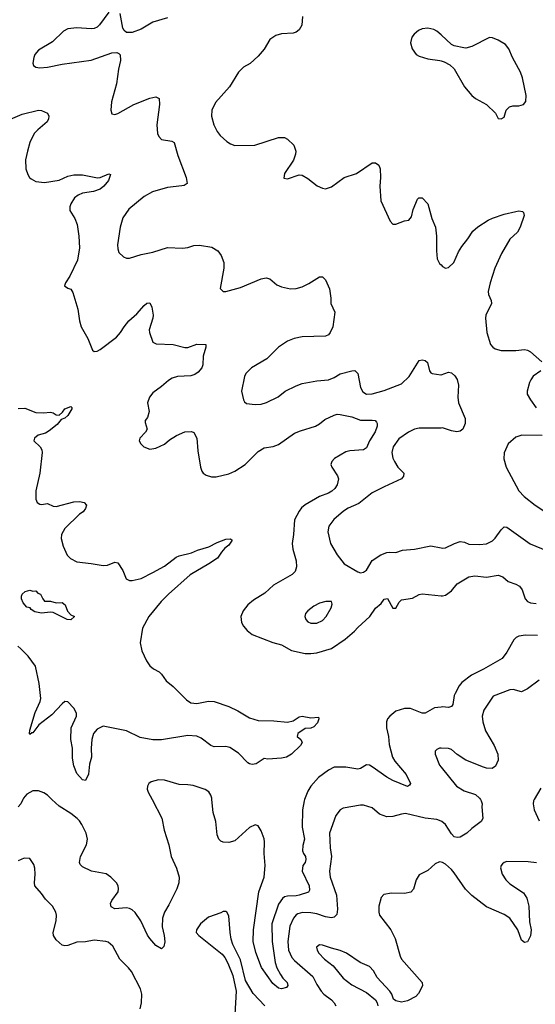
# Model space of a CAD drawing. Header units: inches. Extents: x 1173000 to 1307049, y 522583 to 678455.
# Tile 269 of 617: x 1267121 to 1270644, y 528600 to 535328. Entities that reach past the tile are written whole.
import ezdxf

# ---------------------------------------------------------------- set-up
doc = ezdxf.new("R2010")
doc.units = ezdxf.units.IN
doc.header["$MEASUREMENT"] = 0
for name, color, linetype in [('B2562', 7, 'Continuous'), ('B2563', 7, 'Continuous'), ('B2572', 7, 'Continuous'), ('B2573', 7, 'Continuous')]:
    doc.layers.add(name, color=color, linetype=linetype)

msp = doc.modelspace()

# ---------------------------------------------------------------- linework, layer by layer
at = {"layer": 'B2562', "color": 5}
for points, elevation in [([(1267141.9, 530000), (1267127.6, 529970), (1267110.9, 529949.1)], 820), ([(1268024.7, 530000), (1268091.7, 529871.7), (1268107.3, 529790), (1268139.3, 529690), (1268156.2, 529610), (1268192.7, 529530), (1268211.1, 529470), (1268208.1, 529430), (1268194.4, 529390), (1268140.5, 529279.5), (1268111.1, 529230), (1268097.4, 529190), (1268094.3, 529130), (1268108.5, 529070), (1268112.1, 529027.9), (1268104.9, 528995.1), (1268090, 528979.5), (1268050, 529001.7), (1268009.1, 529049.1), (1267993.3, 529073.3), (1267949.1, 529170), (1267910, 529228.7), (1267890, 529246), (1267870, 529255.9), (1267850, 529259.1), (1267770, 529252.8), (1267745.7, 529265.7), (1267741.8, 529290), (1267749.8, 529310), (1267792.9, 529370), (1267796.4, 529390), (1267793.1, 529410), (1267781.1, 529430), (1267744.2, 529470), (1267711.6, 529491.6), (1267611.3, 529511.3), (1267550, 529540.7), (1267534.7, 529554.7), (1267529.7, 529570), (1267536.8, 529610), (1267577.2, 529690), (1267584.7, 529730), (1267575.3, 529770), (1267546, 529830), (1267530, 529854), (1267512.8, 529870), (1267470, 529903.9), (1267390, 529953.3), (1267340.2, 530000)], 820), ([(1269067.2, 530000), (1269063.2, 529990), (1269053.4, 529930), (1269051, 529810), (1269067.3, 529730), (1269055.5, 529684.5), (1269052.2, 529650), (1269059.5, 529630), (1269074.4, 529610), (1269076.2, 529590), (1269070.8, 529570), (1269054.4, 529550), (1269050.2, 529510.2), (1269099.2, 529410), (1269100, 529380), (1269092.8, 529367.2), (1269030, 529347.2), (1269010, 529341.9), (1268950, 529338.7), (1268930, 529333.7), (1268915.7, 529324.3), (1268890, 529283.8), (1268844.1, 529150), (1268846, 529030), (1268865.3, 528885.3), (1268877.7, 528850), (1268903.1, 528803.1), (1268919.1, 528779.1), (1268948.9, 528750), (1268953.8, 528730), (1268944.6, 528715.4), (1268910, 528706.3), (1268890, 528710.8), (1268850, 528742.2), (1268772.6, 528852.6), (1268733.5, 528953.5), (1268715.1, 529030), (1268718.2, 529110), (1268754.9, 529370), (1268789.9, 529469.9), (1268797.9, 529550), (1268792.1, 529630), (1268793.3, 529710), (1268790, 529731.5), (1268770, 529786), (1268750, 529820.5), (1268730, 529826.6), (1268690, 529808.3), (1268590, 529716.4), (1268550, 529706.4), (1268510, 529708.5), (1268495.8, 529715.8), (1268481.7, 529730), (1268470, 529759), (1268459.7, 529850), (1268441.7, 529910), (1268433.3, 530000)], 820), ([(1270000, 529851.8), (1269970, 529863.5), (1269890, 529873.4), (1269756.7, 529903.3), (1269730, 529900.7), (1269670, 529883.6), (1269630, 529882), (1269579.6, 529899.6), (1269530, 529943.1), (1269470, 529960.4), (1269450, 529961.1), (1269330, 529939.7), (1269310, 529929.6), (1269279.6, 529890), (1269238, 529770), (1269242.4, 529670), (1269250.2, 529610.2), (1269238, 529510), (1269241.7, 529470), (1269285.8, 529345.8), (1269292.4, 529250), (1269286.5, 529213.5), (1269270, 529195.6), (1269250, 529192.4), (1269210, 529199.2), (1269150, 529219.8), (1269110, 529226.3), (1269052, 529228), (1269021.3, 529218.7), (1269008.8, 529211.2), (1268990.9, 529189.1), (1268965.2, 529134.8), (1268953.2, 529030), (1268958.2, 528970), (1268980.1, 528920.1), (1268998.7, 528898.7), (1269122.7, 528790), (1269150, 528734.9), (1269180.6, 528690), (1269198, 528670), (1269250.5, 528630.5), (1269269.4, 528610), (1269280.2, 528590)], 840), ([(1267943.5, 528570), (1267953.3, 528610), (1267955.1, 528670), (1267947.1, 528707.1), (1267883.7, 528823.7), (1267865.1, 528850), (1267804.2, 528910), (1267757.6, 528997.6), (1267724.2, 529024.2), (1267708, 529030), (1267630, 529038.3), (1267570, 529027.8), (1267510, 529024.2), (1267450, 529002), (1267430, 528999.3), (1267410, 529005.2), (1267370, 529041.2), (1267352.3, 529070), (1267349.4, 529090), (1267369.6, 529170), (1267371.8, 529210), (1267367.3, 529230), (1267345.6, 529270), (1267297.8, 529317.8), (1267270, 529358), (1267225.1, 529410), (1267220.7, 529430), (1267225.6, 529490), (1267222.9, 529530), (1267216.3, 529556.3), (1267190, 529597.2), (1267150, 529599.3), (1267110, 529580.9)], 840), ([(1270000, 529571.8), (1269990, 529574), (1269960.3, 529559.7), (1269910, 529515.1), (1269850, 529485.2), (1269828.5, 529450), (1269811.7, 529388.3), (1269792.8, 529367.2), (1269750, 529358), (1269659.9, 529360.1), (1269608.4, 529351.6), (1269590.7, 529330), (1269575.5, 529270), (1269574.4, 529230), (1269578.4, 529210), (1269656.9, 529110), (1269686, 529050), (1269719.6, 528930), (1269728.9, 528910), (1269870.4, 528750), (1269872.2, 528727.8), (1269844.9, 528675.1), (1269827.1, 528652.9), (1269770, 528624), (1269750, 528619), (1269730, 528615.3), (1269690, 528624), (1269674.6, 528634.6), (1269662.7, 528670), (1269649.3, 528690), (1269563.9, 528783.9), (1269537.4, 528830), (1269510, 528858.9), (1269445.8, 528885.8), (1269354.5, 528950), (1269310, 528968), (1269250, 528983), (1269190, 529005.1), (1269170, 529006.6), (1269148, 528990), (1269153.4, 528970), (1269165.5, 528950), (1269203.8, 528910), (1269263.5, 528863.5), (1269330, 528778), (1269390, 528732.7), (1269490, 528681.6), (1269551.8, 528631.8), (1269563.8, 528610), (1269568.4, 528590)], 860), ([(1268794.5, 528590), (1268715.4, 528675.4), (1268663.1, 528763.1), (1268630, 528904), (1268577.6, 529010), (1268566.5, 529046.5), (1268558.7, 529090), (1268550, 529206), (1268535.3, 529230), (1268530, 529235.3), (1268510, 529234), (1268495.2, 529224.8), (1268410, 529195.1), (1268355.5, 529150), (1268327.7, 529110), (1268327.3, 529090), (1268344, 529070), (1268503.4, 528943.4), (1268521.3, 528921.3), (1268542, 528882), (1268576.2, 528796.2), (1268598.7, 528690), (1268586.5, 528450)], 840)]:
    msp.add_lwpolyline(points, dxfattribs=dict(at, elevation=elevation))
at = {"layer": 'B2563', "color": 5}
for points, elevation in [([(1267730, 535379.3), (1267666.6, 535293.4), (1267650, 535277.6), (1267630, 535267.8), (1267610, 535265.1), (1267510, 535273.5), (1267450, 535266), (1267420.5, 535250), (1267344, 535176), (1267250, 535119.5), (1267224.9, 535090), (1267216.3, 535070), (1267210.8, 535030.8), (1267214.8, 535014.8), (1267230, 535004), (1267259.1, 534999.1), (1267310, 535004.4), (1267410, 535025.3), (1267608.1, 535051.9), (1267750, 535101.6), (1267784, 535104), (1267797.5, 535097.5), (1267807.3, 535087.3), (1267810.4, 535050), (1267795.3, 534990), (1267783.1, 534890), (1267747.5, 534767.5), (1267742.8, 534710), (1267750, 534684.7), (1267770, 534681), (1267790, 534686.8), (1267901.2, 534750), (1268010, 534792.4), (1268050, 534800.5), (1268073.4, 534790), (1268076.4, 534750), (1268058.7, 534610), (1268061.6, 534550), (1268070.4, 534530.4), (1268090.4, 534510.4), (1268159, 534499), (1268175.5, 534490), (1268200.3, 534400.3), (1268258, 534250), (1268264.7, 534210), (1268244, 534196), (1268228, 534192), (1268130, 534182.6), (1268027.7, 534152.3), (1267970, 534119.6), (1267865.6, 534034.4), (1267824.5, 533975.5), (1267806, 533910), (1267788.5, 533790), (1267790, 533762), (1267798.4, 533738.4), (1267830, 533707.3), (1267850, 533698.8), (1267870, 533698.8), (1267950, 533723), (1268030, 533739.3), (1268130, 533772), (1268233.1, 533766.9), (1268270, 533772.2), (1268310, 533784.4), (1268350, 533788.4), (1268433.1, 533773.1), (1268473.4, 533750), (1268496.2, 533716.2), (1268514.4, 533670), (1268514.4, 533630), (1268491.1, 533491.1), (1268511, 533471), (1268530, 533470.8), (1268630, 533499.3), (1268770, 533557), (1268805.5, 533565.5), (1268830, 533558), (1268876.7, 533516.7), (1268910, 533502), (1268970, 533488.2), (1269010, 533492.7), (1269050, 533503.8), (1269095.1, 533524.9), (1269170, 533570.7), (1269190, 533571), (1269210, 533551.3), (1269236.3, 533490), (1269246.4, 533426.4), (1269246.8, 533390), (1269274.8, 533330), (1269260.7, 533230), (1269242.8, 533190), (1269230, 533174), (1269210, 533166), (1269050, 533161.3), (1268996, 533150), (1268950, 533131.2), (1268890, 533091.5), (1268808.2, 533011.8), (1268704.9, 532950), (1268664.9, 532910), (1268655.5, 532890), (1268636.4, 532790), (1268650.5, 532730), (1268656.7, 532716.7), (1268670, 532706), (1268730, 532699.5), (1268770, 532701.6), (1268808, 532712), (1268887.6, 532752.4), (1268934, 532790), (1269010, 532827.3), (1269050, 532842), (1269150, 532860.7), (1269230, 532866.7), (1269270, 532884.2), (1269310, 532909), (1269390, 532928.9), (1269410.2, 532930.2), (1269431.2, 532911.2), (1269450, 532816), (1269465.9, 532785.9), (1269490, 532769), (1269530, 532771.3), (1269610, 532794.4), (1269730, 532840.7), (1269782.5, 532890), (1269850, 532999.1), (1269870, 533004.9), (1269890, 532999.1), (1269906, 532986), (1269921.6, 532930), (1269930, 532914.8), (1269938, 532910), (1269998, 532902), (1270000, 532902.7)], 840), ([(1268130, 535341.1), (1268030, 535311.1), (1267950, 535264.7), (1267890, 535240.5), (1267850, 535242), (1267833.6, 535253.6), (1267824.5, 535270), (1267806, 535370)], 840), ([(1269054, 535350), (1269048.2, 535290), (1269030, 535258), (1269010, 535243.7), (1268990, 535237), (1268910, 535232), (1268870, 535219.5), (1268830, 535192.7), (1268792.1, 535127.9), (1268750, 535079), (1268696.3, 535030), (1268650, 535003), (1268614.9, 534970), (1268553.4, 534870), (1268458, 534762), (1268432.7, 534710), (1268430.4, 534670), (1268446.4, 534610), (1268470, 534564), (1268490, 534537.3), (1268535.6, 534495.6), (1268559.9, 534479.9), (1268590, 534468.4), (1268728, 534470), (1268890, 534523.1), (1268930, 534523), (1268950, 534513), (1268993, 534470), (1269008, 534430), (1269005.5, 534410), (1268990.4, 534369.6), (1268930, 534278), (1268925.4, 534245.4), (1268950, 534241), (1269030, 534267.3), (1269050, 534264.9), (1269090, 534244), (1269152.8, 534192.8), (1269190, 534176.3), (1269210, 534173.4), (1269250, 534185.5), (1269337.2, 534250), (1269422.3, 534277.7), (1269528.7, 534350), (1269551.3, 534350), (1269574, 534334), (1269583, 534310), (1269586.4, 534250), (1269582, 534190), (1269588.7, 534090), (1269651, 533951), (1269670, 533932), (1269690, 533931), (1269750, 533953.4), (1269780.4, 533959.6), (1269798, 533982), (1269810, 534032), (1269839, 534101), (1269848, 534110), (1269870, 534110.8), (1269910, 534070.8), (1269937.6, 533970), (1269962, 533910), (1269968.9, 533850), (1269967.6, 533750), (1269974, 533694), (1269990, 533662.8), (1270000, 533652.8)], 860), ([(1270000, 535224), (1269971, 535251), (1269950, 535262.4), (1269910, 535269.6), (1269870, 535265.1), (1269845.7, 535254.3), (1269816.3, 535230), (1269800.5, 535210), (1269790.4, 535170), (1269802, 535130), (1269830, 535090.8), (1269850, 535079.1), (1269910, 535060.5), (1269990.6, 535050.6), (1270000, 535047.5)], 880), ([(1267010, 534628), (1267138.2, 534681.8), (1267250, 534710.3), (1267270, 534708.2), (1267310.8, 534690), (1267320.7, 534670), (1267318, 534650), (1267308, 534630), (1267243.4, 534576.6), (1267218.7, 534550), (1267190.3, 534490), (1267173.4, 534430), (1267161.3, 534370), (1267161.6, 534310), (1267176.3, 534270), (1267187.7, 534250), (1267199.9, 534239.9), (1267230, 534223.7), (1267290, 534216.5), (1267390, 534232.2), (1267450, 534258.4), (1267490, 534268.1), (1267550, 534267.9), (1267651.1, 534248.9), (1267670, 534250.3), (1267730, 534274.9), (1267741, 534270), (1267728.2, 534230), (1267695.3, 534190), (1267670.3, 534170), (1267625.7, 534154.3), (1267550, 534142.3), (1267519.5, 534130), (1267494.9, 534110), (1267468.9, 534070), (1267462, 534050), (1267464.2, 534024.2), (1267496.9, 533970), (1267512.8, 533930), (1267525.4, 533850), (1267530.1, 533770), (1267514.8, 533685.2), (1267464.1, 533575.9), (1267433, 533530), (1267426.8, 533510), (1267450, 533493.4), (1267470, 533487.7), (1267483.4, 533463.4), (1267518, 533350), (1267528.9, 533270), (1267540.3, 533230), (1267586.4, 533150), (1267617.3, 533070), (1267630, 533061.6), (1267650, 533064.2), (1267670, 533074.6), (1267781.1, 533158.9), (1267809.8, 533190), (1267833.3, 533230), (1267867, 533270), (1267921.8, 533318.2), (1267970, 533374.3), (1267990, 533390.3), (1268010, 533394), (1268023.8, 533363.8), (1268032.3, 533310), (1268031.1, 533290), (1268006.2, 533210), (1268007.1, 533190), (1268030, 533126), (1268053, 533113), (1268170, 533108.9), (1268250, 533087.6), (1268270, 533087.4), (1268330, 533111.6), (1268391.3, 533110), (1268393.4, 533090), (1268374.9, 533030), (1268371.7, 532970), (1268364.4, 532950), (1268340, 532920), (1268316.1, 532903.9), (1268290, 532895.5), (1268198, 532890), (1268161.7, 532878.3), (1268136.7, 532863.3), (1268090, 532821.3), (1268030, 532779.5), (1268008.2, 532750), (1267993.4, 532710), (1268005.5, 532650), (1267992.7, 532610), (1267978, 532590), (1267976.8, 532576.8), (1267990.7, 532530), (1267979.1, 532510), (1267941.6, 532470), (1267938, 532450), (1267948, 532430), (1267967.7, 532410), (1268010, 532394.4), (1268050, 532401.3), (1268110, 532428.7), (1268143.1, 532456.9), (1268192.7, 532487.3), (1268250, 532512), (1268294.7, 532514.7), (1268310, 532507.7), (1268330.3, 532470), (1268337.3, 532382.7), (1268355.6, 532270), (1268364.2, 532244.2), (1268374.9, 532230), (1268395.8, 532215.8), (1268430, 532204.6), (1268463.9, 532203.9), (1268550, 532226.3), (1268590, 532243.1), (1268660.7, 532290), (1268750, 532377), (1268790, 532403.1), (1268852.8, 532412.8), (1268890, 532426), (1268998, 532502), (1269040.2, 532519.8), (1269140.7, 532550), (1269170, 532567.2), (1269204.4, 532595.6), (1269270, 532626.4), (1269290, 532632), (1269310, 532630.2), (1269390, 532613.8), (1269450, 532591.4), (1269530, 532592.8), (1269550, 532588.7), (1269559.3, 532579.3), (1269564, 532570), (1269562, 532550), (1269550, 532513.3), (1269511, 532450), (1269490, 532403.5), (1269482.8, 532397.2), (1269470, 532389.8), (1269377.3, 532382.7), (1269350, 532375.4), (1269272, 532330), (1269253.4, 532310), (1269247.2, 532290), (1269253.1, 532270), (1269292.2, 532212.2), (1269299.3, 532190), (1269289.4, 532150), (1269274, 532126), (1269253.6, 532106.4), (1269230, 532092.2), (1269170, 532069.9), (1269070, 532012.9), (1269046.6, 531993.4), (1269030, 531970.9), (1268997.7, 531910), (1268991.3, 531810), (1268981.5, 531750), (1268986.3, 531710), (1269010.3, 531630), (1269011.7, 531590), (1269002.3, 531557.7), (1268982.8, 531537.2), (1268855.6, 531464.4), (1268794.9, 531410), (1268718.2, 531361.8), (1268679.5, 531330), (1268646.7, 531290), (1268630.4, 531250), (1268635.5, 531210), (1268650, 531184), (1268674.3, 531154.3), (1268710, 531127.6), (1268850, 531073.4), (1268910, 531057.3), (1268978.2, 531018.2), (1269070, 530997.8), (1269110, 530996.5), (1269150, 531001.3), (1269250, 531032.3), (1269343.8, 531096.2), (1269408.3, 531150), (1269430, 531175.3), (1269513, 531250), (1269552.3, 531307.7), (1269590, 531338.5), (1269610, 531368.1), (1269633.5, 531373.5), (1269670, 531307.4), (1269690, 531307), (1269712.7, 531347.3), (1269730, 531365.3), (1269805.1, 531374.9), (1269850, 531401.3), (1269870, 531404.6), (1270000, 531392.2)], 820), ([(1267110, 532672.6), (1267154.8, 532674.8), (1267230, 532645.3), (1267283, 532643), (1267330, 532646.9), (1267350, 532642), (1267370, 532629), (1267390, 532625.5), (1267413.5, 532646.5), (1267430, 532668.9), (1267470, 532685.5), (1267477.8, 532677.8), (1267477.8, 532670), (1267450, 532623.5), (1267430, 532605.1), (1267404, 532596), (1267377.1, 532562.9), (1267322.1, 532517.9), (1267296.5, 532503.5), (1267247.8, 532490), (1267222.8, 532470), (1267217.1, 532450), (1267261, 532410), (1267270.8, 532390), (1267274, 532370), (1267258.7, 532230), (1267230.3, 532110), (1267231.8, 532051.8), (1267239.3, 532030), (1267257.6, 532017.6), (1267270, 532015.8), (1267310, 532023.1), (1267350, 532004.9), (1267370, 532002), (1267490, 532034), (1267530, 532037.1), (1267562, 532030), (1267576, 532010), (1267570.6, 531989.4), (1267553.4, 531966.6), (1267530, 531949.2), (1267429.2, 531850.8), (1267405.3, 531810), (1267402.9, 531782.9), (1267417, 531730), (1267445.3, 531670), (1267466.8, 531646.8), (1267510, 531624.2), (1267610, 531613.2), (1267690, 531597.8), (1267719.5, 531600.5), (1267770, 531620.7), (1267790, 531616), (1267824.9, 531564.9), (1267848.8, 531508.8), (1267870, 531495.5), (1267890, 531495.8), (1267950, 531510.3), (1268029.6, 531550), (1268110, 531594.5), (1268190, 531655.6), (1268210, 531664.9), (1268293.5, 531686.5), (1268335.7, 531704.3), (1268413, 531727), (1268470, 531756.2), (1268530, 531778.6), (1268562, 531782), (1268572, 531772), (1268550, 531738.4), (1268522.6, 531717.4), (1268498.4, 531690), (1268472.4, 531650), (1268413.7, 531610), (1268284.5, 531535.5), (1268136.5, 531403.5), (1268087, 531353), (1268003.9, 531250), (1267960.2, 531170), (1267943.9, 531070), (1267956, 531016), (1267987.9, 530947.9), (1268010, 530913.4), (1268033.7, 530893.7), (1268073, 530873), (1268090, 530856.3), (1268122, 530810), (1268170, 530771.3), (1268260.7, 530680.7), (1268290, 530660.4), (1268330, 530656.8), (1268410, 530670.8), (1268450, 530669.1), (1268550, 530635.8), (1268610, 530606.4), (1268690, 530556.9), (1268750, 530539), (1268856.7, 530536.7), (1268950, 530528.2), (1268990, 530537.1), (1269030, 530564.2), (1269050, 530570.3), (1269110, 530558.3), (1269162, 530562), (1269165.5, 530550), (1269156, 530524), (1269130, 530496.3), (1269110, 530488.2), (1269070, 530485.1), (1269020.5, 530450), (1269016, 530430), (1269041, 530410), (1269050.4, 530390), (1269039.3, 530370), (1268978.7, 530310), (1268943, 530290), (1268910, 530281.6), (1268816.6, 530276.6), (1268790, 530281.2), (1268737.4, 530242.6), (1268710, 530238.9), (1268690, 530242.6), (1268679.6, 530250), (1268616.7, 530316.7), (1268556.1, 530356.1), (1268530, 530362.3), (1268450, 530360.7), (1268426, 530370), (1268359.5, 530419.5), (1268330, 530432.3), (1268270, 530437.3), (1268090, 530408.1), (1268030, 530407.4), (1267943, 530423), (1267850, 530469.9), (1267690, 530500.2), (1267650, 530481.5), (1267624.6, 530450), (1267613.3, 530410), (1267608.8, 530350), (1267610.9, 530290), (1267598.2, 530241.8), (1267590, 530172.7), (1267571.2, 530128.8), (1267550, 530135.3), (1267510, 530178.3), (1267490, 530229.6), (1267482, 530282), (1267480.6, 530350), (1267470.4, 530410), (1267473.1, 530490), (1267508.2, 530570), (1267508.9, 530590), (1267490, 530623.9), (1267450, 530668.2), (1267430, 530669.6), (1267410, 530653), (1267341, 530579), (1267251.7, 530510), (1267210, 530455.1), (1267204.4, 530455.6), (1267190, 530443.7), (1267187.7, 530447.7), (1267190, 530474), (1267225.7, 530594.3), (1267261.4, 530670), (1267264.4, 530690), (1267253.4, 530793.4), (1267229.6, 530910), (1267178.2, 530978.2), (1267129, 531030), (1267107, 531047)], 780), ([(1270000, 532538.3), (1269850, 532537.1), (1269819.1, 532530), (1269777.1, 532510), (1269710, 532465.1), (1269672, 532410), (1269663.7, 532370), (1269670, 532331.3), (1269680.4, 532310), (1269704.9, 532270), (1269744.4, 532230), (1269743.7, 532210), (1269730.3, 532190), (1269610, 532136.9), (1269530, 532095.1), (1269438.3, 532021.7), (1269366, 531990), (1269333, 531970), (1269266.5, 531913.5), (1269231.8, 531868.2), (1269224.9, 531830), (1269244.6, 531750), (1269290, 531670.6), (1269337.3, 531610), (1269430, 531554.8), (1269450, 531547.7), (1269470, 531553), (1269490, 531568), (1269530, 531633.4), (1269588.9, 531671.1), (1269630, 531687.6), (1269650, 531690.3), (1269690, 531686.7), (1269736.4, 531703.6), (1269818, 531710), (1269930, 531733), (1270000, 531719.6)], 840), ([(1270000, 530630.9), (1269954.4, 530625.6), (1269890, 530590.8), (1269870, 530588.9), (1269790, 530622.2), (1269750, 530622), (1269690, 530603.5), (1269650.4, 530570), (1269634.4, 530550), (1269627.2, 530530), (1269626.5, 530490), (1269640.3, 530430), (1269644.9, 530375.1), (1269667.2, 530290), (1269682.9, 530262.9), (1269760.3, 530170), (1269790.3, 530110), (1269783, 530097), (1269770, 530089.7), (1269669.6, 530130), (1269630, 530151.9), (1269530, 530223.9), (1269510, 530233.7), (1269490, 530235.8), (1269450, 530212.2), (1269431.9, 530208.1), (1269350, 530221.5), (1269270, 530219.8), (1269230, 530199.8), (1269162.3, 530150), (1269110.3, 530090), (1269090, 530056.2), (1269067.2, 530000)], 820), ([(1270000, 530350.6), (1269990, 530351.1), (1269970, 530340.9), (1269960.5, 530330), (1269958.4, 530310), (1269990, 530234.4), (1270000, 530221.8)], 840), ([(1268433.3, 530000), (1268432.4, 530010), (1268426, 530030), (1268411.8, 530051.8), (1268387.6, 530067.6), (1268305.5, 530094.5), (1268270, 530100.5), (1268210, 530102.4), (1268110.9, 530130.9), (1268070, 530134), (1268019.5, 530120.5), (1268004, 530110), (1267993, 530090), (1267992.4, 530070), (1267998.7, 530050), (1268024.7, 530000)], 820), ([(1267340.2, 530000), (1267310, 530028.4), (1267284.9, 530044.9), (1267250, 530058.2), (1267210, 530058.4), (1267170, 530037.2), (1267146.7, 530010), (1267141.9, 530000)], 820)]:
    msp.add_lwpolyline(points, dxfattribs=dict(at, elevation=elevation))
for points, elevation in [([(1267210, 531424), (1267230, 531424.7), (1267244.7, 531410), (1267262.8, 531402.8), (1267277.6, 531370), (1267290, 531354.9), (1267330, 531354.6), (1267370, 531344.7), (1267410, 531346.7), (1267430.2, 531330.2), (1267446.2, 531286.2), (1267470, 531262.4), (1267494, 531250), (1267470, 531228.7), (1267446, 531230), (1267350, 531276.8), (1267330, 531279.3), (1267270, 531272.2), (1267223, 531283), (1267199, 531299), (1267193.2, 531310), (1267170, 531315.1), (1267143.6, 531343.6), (1267132.7, 531370), (1267132, 531390), (1267137.2, 531402.8), (1267158.8, 531421.2), (1267190, 531431.3)], 760), ([(1269252, 531352), (1269212, 531352), (1269170, 531340.5), (1269130, 531320.5), (1269090.4, 531290), (1269072.7, 531270), (1269068.2, 531250), (1269074.9, 531230), (1269090, 531214.9), (1269110, 531204.6), (1269150, 531204.4), (1269190, 531224), (1269215.1, 531250), (1269249.5, 531310), (1269255.5, 531335.5)], 840)]:
    msp.add_lwpolyline(points, close=True, dxfattribs=dict(at, elevation=elevation))
at = {"layer": 'B2572', "color": 5}
for points, elevation in [([(1270268.5, 530000), (1270274, 529990), (1270281.6, 529970), (1270278, 529950), (1270285.5, 529870), (1270274, 529850), (1270210, 529802), (1270175.5, 529770), (1270130, 529743), (1270110, 529739.7), (1270090, 529745.1), (1270070, 529764.7), (1270029.6, 529830), (1270004.5, 529850), (1270000, 529851.8)], 840), ([(1270636.3, 530000), (1270630.6, 529990), (1270628, 529970), (1270635.8, 529930), (1270670, 529853)], 860), ([(1270652.8, 529567.2), (1270594.6, 529574.6), (1270450, 529575.3), (1270430.2, 529569.8), (1270419, 529561), (1270410.4, 529550), (1270406.1, 529533.9), (1270416.5, 529490), (1270442, 529450), (1270470, 529424.5), (1270562, 529362), (1270586.1, 529326.1), (1270600.3, 529270), (1270604.1, 529164.1), (1270615.3, 529110), (1270610, 529068), (1270590, 529028), (1270570, 529022), (1270550, 529038), (1270523.6, 529110), (1270469.7, 529189.7), (1270430, 529215.1), (1270310, 529267.6), (1270210, 529344.7), (1270166.6, 529386.6), (1270090, 529499.7), (1270070, 529522), (1270030, 529557.6), (1270010, 529569.6), (1270000, 529571.8)], 860)]:
    msp.add_lwpolyline(points, dxfattribs=dict(at, elevation=elevation))
at = {"layer": 'B2573', "color": 5}
for points, elevation in [([(1270000, 535047.5), (1270020.7, 535040.7), (1270059.8, 535019.8), (1270090, 534992), (1270160.7, 534870), (1270210.8, 534810), (1270236, 534790), (1270310.8, 534750), (1270371.3, 534690), (1270390, 534654), (1270410, 534652), (1270430, 534662), (1270444, 534710), (1270466.8, 534733.2), (1270490, 534738.8), (1270530, 534738.8), (1270562, 534750), (1270579, 534770), (1270581.2, 534810), (1270555.6, 534930), (1270541.6, 534970), (1270488, 535070), (1270462.9, 535130), (1270439.4, 535159.4), (1270390, 535189.6), (1270350, 535203.7), (1270330, 535206), (1270210, 535144.5), (1270170, 535134.5), (1270155.1, 535135.1), (1270090, 535149), (1270070, 535159), (1270000, 535224)], 880), ([(1270000, 533652.8), (1270010, 533642.8), (1270030, 533631), (1270050, 533634.8), (1270086, 533670), (1270118.3, 533741.7), (1270140.6, 533779.4), (1270183, 533830), (1270217.2, 533882.8), (1270250, 533912.4), (1270321.1, 533958.9), (1270350, 533971.8), (1270430, 533998.7), (1270510, 534018), (1270530, 534022), (1270556.7, 534016.7), (1270562.8, 534010), (1270567.7, 533990), (1270540.5, 533910), (1270522.9, 533877.1), (1270470, 533829.4), (1270413.4, 533730), (1270367.9, 533630), (1270334.6, 533530), (1270320.9, 533470), (1270323.6, 533450), (1270342, 533410), (1270343.7, 533390), (1270304.9, 533310), (1270302.6, 533290), (1270313, 533190), (1270338, 533110), (1270354, 533090), (1270370, 533079.3), (1270410, 533068.5), (1270511.3, 533068.7), (1270570, 533074.9), (1270590, 533070.5), (1270610, 533059.1), (1270687.7, 532990)], 860), ([(1270680.5, 532930), (1270630, 532891.6), (1270612.1, 532867.9), (1270603.1, 532850), (1270587.4, 532790), (1270588.9, 532770), (1270610, 532730.5), (1270650, 532675.5)], 860), ([(1270000, 532902.7), (1270050, 532919.1), (1270070, 532915.5), (1270094.7, 532894.7), (1270108.9, 532870), (1270119.5, 532830), (1270114, 532750), (1270118.8, 532710), (1270163.7, 532603.7), (1270164.2, 532570), (1270149, 532531), (1270130, 532517.4), (1270107.1, 532512.9), (1270070, 532518.6), (1270010, 532538.4), (1270000, 532538.3)], 840), ([(1270690, 532487.3), (1270550.4, 532489.6), (1270510, 532475.6), (1270458, 532430), (1270431.9, 532368.1), (1270427.5, 532327.5), (1270444.9, 532270), (1270530.3, 532110), (1270567.4, 532070), (1270642, 532010), (1270730, 531954.3)], 860), ([(1270000, 531719.6), (1270010, 531717.6), (1270030, 531719.5), (1270090.4, 531749.6), (1270130, 531762.2), (1270159.1, 531759.1), (1270190, 531744.6), (1270261.8, 531741.8), (1270310, 531747.8), (1270350, 531767.4), (1270370, 531784.9), (1270410, 531842), (1270430, 531862.8), (1270450, 531860.7), (1270607.7, 531747.7), (1270763.4, 531683.4)], 840), ([(1270000, 531392.2), (1270008.7, 531391.3), (1270030, 531396.5), (1270070, 531426.2), (1270110, 531474.7), (1270190, 531521.8), (1270230, 531528.2), (1270310, 531519.2), (1270390, 531532.8), (1270421.5, 531521.5), (1270457.3, 531490), (1270511.3, 531471.3), (1270536.7, 531456.7), (1270553.5, 531433.5), (1270573.4, 531370), (1270590, 531352), (1270610, 531343.2), (1270650, 531338.8)], 820), ([(1270658.5, 531121.5), (1270577, 531123), (1270530, 531116.4), (1270512.9, 531107.1), (1270497.4, 531090), (1270450, 531006.3), (1270416.1, 530963.9), (1270290, 530890.8), (1270206.7, 530850), (1270141.6, 530798.4), (1270123.6, 530776.4), (1270094.9, 530725.1), (1270088.7, 530710), (1270079.1, 530650), (1270070, 530635.1), (1270050, 530628.6), (1270010, 530632.1), (1270000, 530630.9)], 820), ([(1270670, 530816), (1270590, 530756.9), (1270550, 530735.6), (1270492.2, 530752.2), (1270470, 530749.7), (1270354.7, 530705.3), (1270292, 530610), (1270279.6, 530570), (1270284.9, 530530), (1270304.4, 530470), (1270362.3, 530370), (1270387.2, 530310), (1270390.3, 530269.7), (1270371.8, 530228.2), (1270348, 530212), (1270310, 530214), (1270290, 530220.7), (1270169.8, 530269.8), (1270110, 530306.3), (1270070, 530340.5), (1270050, 530348), (1270000, 530350.6)], 840), ([(1270000, 530221.8), (1270104.6, 530090), (1270158.1, 530058.1), (1270234.3, 530034.3), (1270263.1, 530010), (1270268.5, 530000)], 840), ([(1270681.6, 530078.4), (1270636.3, 530000)], 860)]:
    msp.add_lwpolyline(points, dxfattribs=dict(at, elevation=elevation))

doc.saveas('drawing.dxf')
